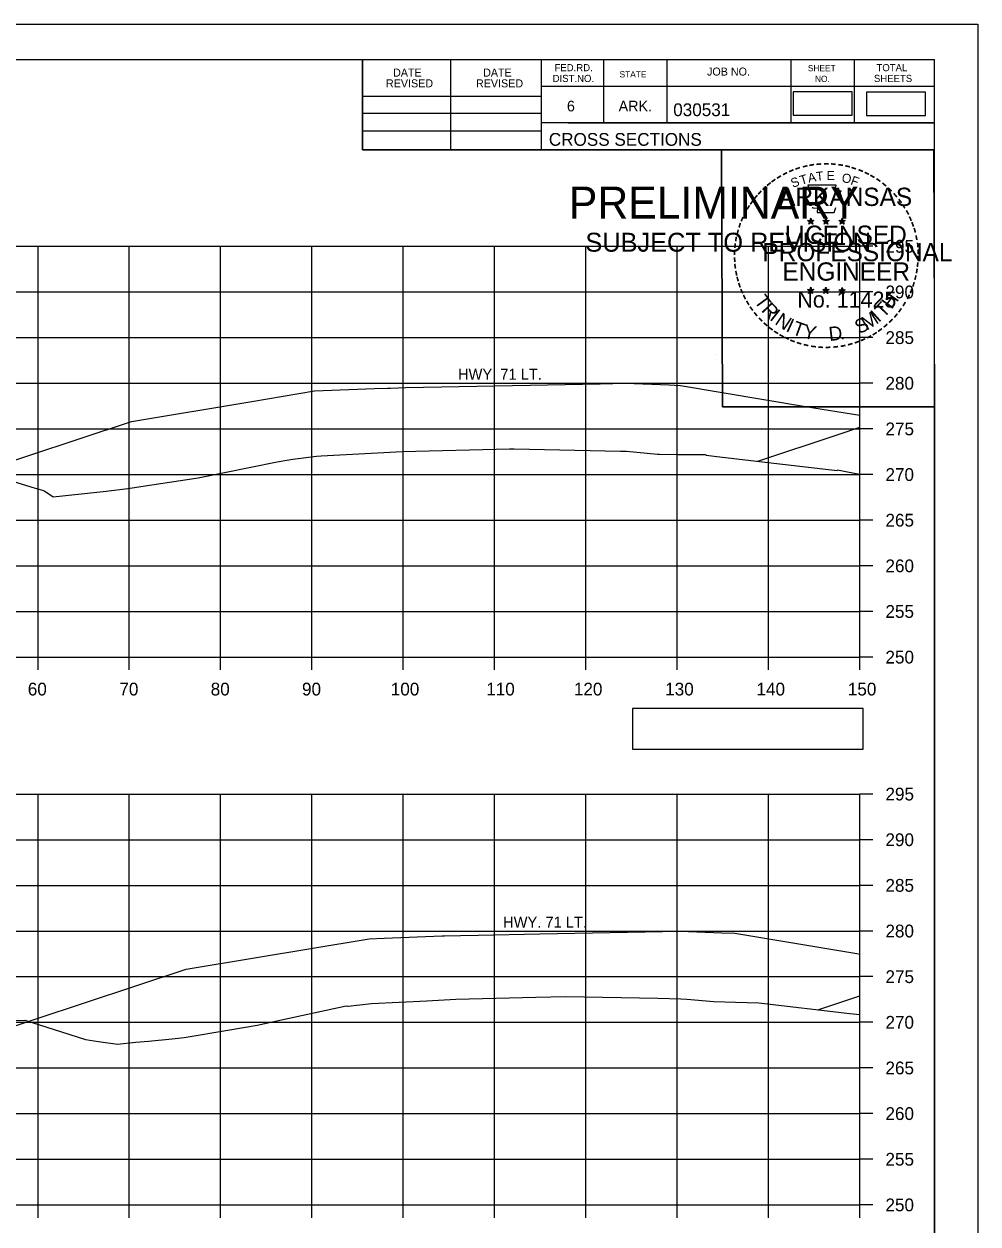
# Model space of a CAD drawing. Extents: x 285 to 4233, y -659 to 3710.
# Drawn here: x 4128.8 to 4233.3, y -70.7 to 60.8 of the extents above; entities that cross this region are included whole.
import ezdxf

# ---------------------------------------------------------------- set-up
doc = ezdxf.new("R2010")
doc.units = 0
for name, color, linetype in [('R_Axis', 7, 'Continuous'), ('R_Axis Annot', 7, 'Continuous'), ('R_Border', 7, 'Continuous'), ('R_Border PE', 7, 'Continuous'), ('R_Border Prem', 7, 'Continuous'), ('R_Exist Surface', 7, 'Continuous'), ('R_Fin Surface', 7, 'Continuous'), ('R_Grid', 7, 'Continuous'), ('R_No Plot', 7, 'Continuous'), ('R_Water', 7, 'Continuous')]:
    doc.layers.add(name, color=color, linetype=linetype)

msp = doc.modelspace()

# ---------------------------------------------------------------- linework, layer by layer
at = {"layer": 'R_Axis'}
for p, q in [((4220.38, -8.58), (4220.38, 36.42)), ((4221.78, 36.42), (4220.38, 36.42)), ((4221.78, 31.42), (4220.38, 31.42)), ((4221.78, 26.42), (4220.38, 26.42)), ((4221.78, 21.42), (4220.38, 21.42)), ((4221.78, 16.42), (4220.38, 16.42)), ((4221.78, 11.42), (4220.38, 11.42)), ((4221.78, 6.42), (4220.38, 6.42)), ((4221.78, 1.42), (4220.38, 1.42)), ((4221.78, -3.58), (4220.38, -3.58)), ((3920.38, -8.58), (4220.38, -8.58)), ((4130.38, -9.98), (4130.38, -8.58)), ((4140.38, -9.98), (4140.38, -8.58)), ((4150.38, -9.98), (4150.38, -8.58)), ((4160.38, -9.98), (4160.38, -8.58)), ((4170.38, -9.98), (4170.38, -8.58)), ((4180.38, -9.98), (4180.38, -8.58)), ((4190.38, -9.98), (4190.38, -8.58)), ((4200.38, -9.98), (4200.38, -8.58)), ((4210.38, -9.98), (4210.38, -8.58)), ((4220.38, -9.98), (4220.38, -8.58)), ((4221.78, -8.58), (4220.38, -8.58)), ((4220.38, -68.58), (4220.38, -23.58)), ((4221.78, -23.58), (4220.38, -23.58)), ((4221.78, -28.58), (4220.38, -28.58)), ((4221.78, -33.58), (4220.38, -33.58)), ((4221.78, -38.58), (4220.38, -38.58)), ((4221.78, -43.58), (4220.38, -43.58)), ((4221.78, -48.58), (4220.38, -48.58)), ((4221.78, -53.58), (4220.38, -53.58)), ((4221.78, -58.58), (4220.38, -58.58)), ((4221.78, -63.58), (4220.38, -63.58)), ((3920.38, -68.58), (4220.38, -68.58)), ((4130.38, -69.98), (4130.38, -68.58)), ((4140.38, -69.98), (4140.38, -68.58)), ((4150.38, -69.98), (4150.38, -68.58)), ((4160.38, -69.98), (4160.38, -68.58)), ((4170.38, -69.98), (4170.38, -68.58)), ((4180.38, -69.98), (4180.38, -68.58)), ((4190.38, -69.98), (4190.38, -68.58)), ((4200.38, -69.98), (4200.38, -68.58)), ((4210.38, -69.98), (4210.38, -68.58)), ((4220.38, -69.98), (4220.38, -68.58)), ((4221.78, -68.58), (4220.38, -68.58))]:
    msp.add_line(p, q, dxfattribs=at)
at = {"layer": 'R_Axis Annot'}
for points in [[(4213.06, 50.8), (4219.52, 50.8), (4219.52, 53.36), (4213.06, 53.36)], [(4221.11, 50.74), (4227.57, 50.74), (4227.57, 53.3), (4221.11, 53.3)], [(4195.48, -18.67), (4220.73, -18.67), (4220.73, -14.2), (4195.48, -14.2)]]:
    msp.add_lwpolyline(points, close=True, dxfattribs=at)
at = {"layer": 'R_Border'}
for p, q in [((3912.38, 56.88), (4228.56, 56.88)), ((4165.92, 47), (4165.92, 56.88)), ((4175.6, 47), (4175.6, 56.88)), ((4185.46, 56.88), (4185.46, 47)), ((4192.3, 56.88), (4192.3, 49.94)), ((4199.24, 56.88), (4199.24, 49.94)), ((4212.82, 56.88), (4212.82, 49.94)), ((4219.76, 56.88), (4219.76, 49.94)), ((4228.56, -148.58), (4228.56, 56.88)), ((4228.56, 53.94), (4185.46, 53.94)), ((4228.56, 53.96), (4228.56, 53.96)), ((4165.92, 52.86), (4185.46, 52.86)), ((4165.92, 51), (4185.46, 51)), ((4165.92, 49.06), (4185.46, 49.06)), ((4228.56, 49.94), (4185.46, 49.94)), ((4188.42, 49.94), (4228.56, 49.94)), ((4228.56, 47), (4165.92, 47))]:
    msp.add_line(p, q, dxfattribs=at)
at = {"layer": 'R_Border PE'}
for p, q in [((4214.99, 39.51), (4214.95, 39.25)), ((4214.99, 39.14), (4214.99, 39.51)), ((4214.99, 39.51), (4215.04, 39.26)), ((4216.66, 39.51), (4216.62, 39.25)), ((4216.66, 39.14), (4216.66, 39.51)), ((4216.66, 39.51), (4216.71, 39.26)), ((4218.43, 39.49), (4218.39, 39.24)), ((4218.43, 39.13), (4218.43, 39.49)), ((4218.43, 39.49), (4218.48, 39.24)), ((4214.65, 39.25), (4214.99, 39.14)), ((4214.65, 39.25), (4214.9, 39.21)), ((4214.65, 39.25), (4214.88, 39.13)), ((4214.78, 38.84), (4214.99, 39.14)), ((4214.78, 38.84), (4214.9, 39.09)), ((4214.78, 38.84), (4214.99, 39.06)), ((4215.34, 39.25), (4214.99, 39.14)), ((4215.21, 38.84), (4214.99, 39.14)), ((4215.21, 38.84), (4214.99, 39.06)), ((4215.34, 39.25), (4215.06, 39.2)), ((4215.21, 38.84), (4215.07, 39.14)), ((4215.34, 39.25), (4215.14, 39.15)), ((4216.32, 39.25), (4216.66, 39.14)), ((4216.32, 39.25), (4216.57, 39.21)), ((4216.32, 39.25), (4216.55, 39.13)), ((4216.45, 38.84), (4216.66, 39.14)), ((4216.45, 38.84), (4216.57, 39.09)), ((4216.45, 38.84), (4216.66, 39.06)), ((4217.01, 39.25), (4216.66, 39.14)), ((4216.88, 38.84), (4216.66, 39.14)), ((4216.88, 38.84), (4216.66, 39.06)), ((4217.01, 39.25), (4216.73, 39.2)), ((4216.88, 38.84), (4216.74, 39.14)), ((4217.01, 39.25), (4216.81, 39.15)), ((4218.08, 39.24), (4218.43, 39.13)), ((4218.08, 39.24), (4218.33, 39.2)), ((4218.08, 39.24), (4218.32, 39.12)), ((4218.21, 38.83), (4218.43, 39.13)), ((4218.21, 38.83), (4218.34, 39.08)), ((4218.21, 38.83), (4218.43, 39.05)), ((4218.78, 39.24), (4218.43, 39.13)), ((4218.64, 38.83), (4218.43, 39.13)), ((4218.64, 38.83), (4218.43, 39.05)), ((4218.78, 39.24), (4218.49, 39.19)), ((4218.64, 38.83), (4218.5, 39.12)), ((4218.78, 39.24), (4218.57, 39.14)), ((4214.64, 31.68), (4214.99, 31.57)), ((4214.64, 31.68), (4214.89, 31.63)), ((4214.64, 31.68), (4214.88, 31.56)), ((4214.77, 31.27), (4214.99, 31.57)), ((4214.99, 31.93), (4214.95, 31.68)), ((4214.99, 31.57), (4214.99, 31.93)), ((4214.99, 31.93), (4215.04, 31.68)), ((4215.34, 31.68), (4214.99, 31.57)), ((4215.2, 31.27), (4214.99, 31.57)), ((4215.34, 31.68), (4215.05, 31.63)), ((4215.2, 31.27), (4215.07, 31.56)), ((4215.34, 31.68), (4215.13, 31.58)), ((4216.31, 31.68), (4216.66, 31.57)), ((4216.31, 31.68), (4216.56, 31.63)), ((4216.31, 31.68), (4216.55, 31.56)), ((4216.44, 31.27), (4216.66, 31.57)), ((4216.66, 31.93), (4216.62, 31.68)), ((4216.66, 31.57), (4216.66, 31.93)), ((4216.66, 31.93), (4216.71, 31.68)), ((4217.01, 31.68), (4216.66, 31.57)), ((4216.87, 31.27), (4216.66, 31.57)), ((4217.01, 31.68), (4216.72, 31.63)), ((4216.87, 31.27), (4216.74, 31.56)), ((4217.01, 31.68), (4216.8, 31.58)), ((4218.08, 31.67), (4218.43, 31.56)), ((4218.08, 31.67), (4218.33, 31.62)), ((4218.08, 31.67), (4218.31, 31.55)), ((4218.21, 31.26), (4218.43, 31.56)), ((4218.43, 31.92), (4218.39, 31.67)), ((4218.43, 31.56), (4218.43, 31.92)), ((4218.43, 31.92), (4218.48, 31.67)), ((4218.77, 31.67), (4218.43, 31.56)), ((4218.64, 31.26), (4218.43, 31.56)), ((4218.77, 31.67), (4218.49, 31.62)), ((4218.64, 31.26), (4218.5, 31.55)), ((4218.77, 31.67), (4218.57, 31.57)), ((4214.77, 31.27), (4214.9, 31.52)), ((4214.77, 31.27), (4214.99, 31.49)), ((4215.2, 31.27), (4214.99, 31.49)), ((4216.44, 31.27), (4216.57, 31.52)), ((4216.44, 31.27), (4216.66, 31.49)), ((4216.87, 31.27), (4216.66, 31.49)), ((4218.21, 31.26), (4218.34, 31.51)), ((4218.21, 31.26), (4218.42, 31.48)), ((4218.64, 31.26), (4218.42, 31.48))]:
    msp.add_line(p, q, dxfattribs=at)
for points in [[(4214.69, 43.13), (4214.96, 42.3)], [(4218.2, 42.21), (4218.34, 42.49), (4217.65, 42.47), (4217.8, 43.13), (4214.69, 43.13)], [(4214.99, 39.51), (4215.21, 38.84), (4214.65, 39.25), (4215.34, 39.25), (4214.78, 38.84), (4214.99, 39.51)], [(4215.18, 40.71), (4215.18, 40.62), (4215.74, 40.6), (4215.69, 40.13), (4217.56, 40.13), (4217.76, 40.66)], [(4216.66, 39.51), (4216.88, 38.84), (4216.32, 39.25), (4217.01, 39.25), (4216.45, 38.84), (4216.66, 39.51)], [(4218.43, 39.49), (4218.64, 38.83), (4218.08, 39.24), (4218.78, 39.24), (4218.21, 38.83), (4218.43, 39.49)], [(4214.99, 31.93), (4215.2, 31.27), (4214.64, 31.68), (4215.34, 31.68), (4214.77, 31.27), (4214.99, 31.93)], [(4216.66, 31.93), (4216.87, 31.27), (4216.31, 31.68), (4217.01, 31.68), (4216.44, 31.27), (4216.66, 31.93)], [(4218.43, 31.92), (4218.64, 31.26), (4218.08, 31.67), (4218.77, 31.67), (4218.21, 31.26), (4218.43, 31.92)]]:
    msp.add_lwpolyline(points, dxfattribs=at)
for centre, radius in [((4214.99, 39.14), 0.172), ((4214.99, 39.14), 0.145), ((4214.99, 39.14), 0.116), ((4214.99, 39.14), 0.0991), ((4214.99, 39.14), 0.0747), ((4214.99, 39.14), 0.0495), ((4214.99, 39.14), 0.0296), ((4216.66, 39.14), 0.172), ((4216.66, 39.14), 0.145), ((4216.66, 39.14), 0.116), ((4216.66, 39.14), 0.0991), ((4216.66, 39.14), 0.0747), ((4216.66, 39.14), 0.0495), ((4216.66, 39.14), 0.0296), ((4218.43, 39.13), 0.172), ((4218.43, 39.13), 0.145), ((4218.43, 39.13), 0.116), ((4218.43, 39.13), 0.0991), ((4218.43, 39.13), 0.0747), ((4218.43, 39.13), 0.0495), ((4218.43, 39.13), 0.0296), ((4214.99, 31.57), 0.172), ((4214.99, 31.57), 0.145), ((4214.99, 31.57), 0.116), ((4214.99, 31.57), 0.0991), ((4214.99, 31.57), 0.0747), ((4214.99, 31.57), 0.0495), ((4214.99, 31.57), 0.0296), ((4216.66, 31.57), 0.172), ((4216.66, 31.57), 0.145), ((4216.66, 31.57), 0.116), ((4216.66, 31.57), 0.0991), ((4216.66, 31.57), 0.0747), ((4216.66, 31.57), 0.0495), ((4216.66, 31.57), 0.0296), ((4218.43, 31.56), 0.172), ((4218.43, 31.56), 0.145), ((4218.43, 31.56), 0.116), ((4218.43, 31.56), 0.0991), ((4218.43, 31.56), 0.0747), ((4218.43, 31.56), 0.0495), ((4218.43, 31.56), 0.0296)]:
    msp.add_circle(centre, radius, dxfattribs=at)
at = {"layer": 'R_Exist Surface'}
for points in [[(4122.44, 12.26), (4129.97, 9.96), (4130.99, 9.66), (4131.12, 9.59), (4132.03, 8.99), (4137.86, 9.61), (4140.21, 9.89), (4142.86, 10.29), (4147.9, 11.07), (4156.56, 12.8), (4157.85, 13.04), (4158.3, 13.11), (4160.87, 13.43), (4161.4, 13.46), (4170.28, 13.94), (4182, 14.24), (4182.51, 14.25), (4194.16, 13.98), (4194.84, 13.97), (4198.22, 13.67), (4198.43, 13.65), (4200.36, 13.63), (4203.1, 13.6), (4203.51, 13.6), (4203.55, 13.53), (4204.71, 13.4), (4209.37, 12.85), (4217.89, 11.86), (4217.94, 11.93), (4219.04, 11.72), (4220.38, 11.47)], [(4117.42, -48.65), (4128.95, -48.36), (4132.97, -49.61), (4135.57, -50.46), (4137.02, -50.67), (4139.09, -50.96), (4141.1, -50.77), (4142.49, -50.64), (4145.08, -50.38), (4146.37, -50.25), (4151.15, -49.44), (4154.38, -48.9), (4157.06, -48.31), (4164.12, -46.79), (4164.27, -46.82), (4164.28, -46.82), (4164.36, -46.81), (4166.91, -46.51), (4172.97, -46.21), (4176.15, -46.05), (4184.91, -45.83), (4188.17, -45.74), (4198.25, -45.94), (4200.76, -45.99), (4201.43, -46.05), (4204.39, -46.31), (4206.77, -46.38), (4209.31, -46.45), (4219.29, -47.62), (4220.38, -47.74)]]:
    msp.add_lwpolyline(points, dxfattribs=at)
at = {"layer": 'R_Fin Surface'}
for points in [[(4106.78, 12.38), (4114.6, 9.78), (4116.38, 9.18), (4123.6, 11.59), (4140.61, 17.24), (4153.81, 19.44), (4160.64, 20.58), (4167.21, 20.84), (4168.66, 20.9), (4168.98, 20.9), (4170.66, 20.94), (4182.34, 21.17), (4191.94, 21.36), (4194.7, 21.42), (4199.48, 21.23), (4200.72, 21.18), (4214.44, 18.89), (4220.38, 17.91)], [(4209.19, 12.88), (4218.11, 15.84), (4220.38, 16.6)], [(4114.55, -48.74), (4120.07, -50.58), (4121.58, -51.08), (4130.07, -48.25), (4146.6, -42.76), (4154.08, -41.51), (4166.63, -39.42), (4168.27, -39.36), (4174.65, -39.1), (4174.9, -39.1), (4176.65, -39.06), (4178.59, -39.02), (4185.33, -38.89), (4200.69, -38.58), (4205.27, -38.77), (4206.7, -38.82), (4220.06, -41.04), (4220.38, -41.1)], [(4215.79, -47.2), (4220.38, -45.68)]]:
    msp.add_lwpolyline(points, dxfattribs=at)
at = {"layer": 'R_Grid'}
for p, q in [((3920.38, 36.42), (4220.38, 36.42)), ((4130.38, -8.58), (4130.38, 36.42)), ((4140.38, -8.58), (4140.38, 36.42)), ((4150.38, -8.58), (4150.38, 36.42)), ((4160.38, -8.58), (4160.38, 36.42)), ((4170.38, -8.58), (4170.38, 36.42)), ((4180.38, -8.58), (4180.38, 36.42)), ((4190.38, -8.58), (4190.38, 36.42)), ((4200.38, -8.58), (4200.38, 36.42)), ((4210.38, -8.58), (4210.38, 36.42)), ((4220.38, -8.58), (4220.38, 36.42)), ((3920.38, 31.42), (4220.38, 31.42)), ((3920.38, 26.42), (4220.38, 26.42)), ((3920.38, 21.42), (4220.38, 21.42)), ((3920.38, 16.42), (4220.38, 16.42)), ((3920.38, 11.42), (4220.38, 11.42)), ((3920.38, 6.42), (4220.38, 6.42)), ((3920.38, 1.42), (4220.38, 1.42)), ((3920.38, -3.58), (4220.38, -3.58)), ((3920.38, -8.58), (4220.38, -8.58)), ((3920.38, -23.58), (4220.38, -23.58)), ((4130.38, -68.58), (4130.38, -23.58)), ((4140.38, -68.58), (4140.38, -23.58)), ((4150.38, -68.58), (4150.38, -23.58)), ((4160.38, -68.58), (4160.38, -23.58)), ((4170.38, -68.58), (4170.38, -23.58)), ((4180.38, -68.58), (4180.38, -23.58)), ((4190.38, -68.58), (4190.38, -23.58)), ((4200.38, -68.58), (4200.38, -23.58)), ((4210.38, -68.58), (4210.38, -23.58)), ((4220.38, -68.58), (4220.38, -23.58)), ((3920.38, -28.58), (4220.38, -28.58)), ((3920.38, -33.58), (4220.38, -33.58)), ((3920.38, -38.58), (4220.38, -38.58)), ((3920.38, -43.58), (4220.38, -43.58)), ((3920.38, -48.58), (4220.38, -48.58)), ((3920.38, -53.58), (4220.38, -53.58)), ((3920.38, -58.58), (4220.38, -58.58)), ((3920.38, -63.58), (4220.38, -63.58)), ((3920.38, -68.58), (4220.38, -68.58))]:
    msp.add_line(p, q, dxfattribs=at)
at = {"layer": 'R_No Plot'}
for p, q in [((3899.98, 60.77), (4233.31, 60.77)), ((4204.59, 24.54), (4204.59, 24.54))]:
    msp.add_line(p, q, dxfattribs=at)
for points in [[(3899.97, 60.77), (4233.31, 60.77), (4233.31, -152.57), (3899.97, -152.57)], [(4146.3, 56.88), (4165.92, 56.88), (4165.92, 47), (4182.03, 47), (4205.23, 47), (4205.35, 18.84), (4228.56, 18.84), (4228.56, -148.58), (3912.38, -148.58), (3912.38, 56.88)], [(4205.23, 47), (4228.44, 47), (4228.56, 18.84), (4205.35, 18.84)]]:
    msp.add_lwpolyline(points, close=True, dxfattribs=at)

# ---------------------------------------------------------------- texts
at = {"layer": 'R_Axis Annot'}
for s, p in [('295', (4223.18, 35.72)), ('290', (4223.18, 30.72)), ('285', (4223.18, 25.72)), ('280', (4223.18, 20.72)), ('275', (4223.18, 15.72)), ('270', (4223.18, 10.72)), ('265', (4223.18, 5.72)), ('260', (4223.18, 0.72)), ('255', (4223.18, -4.28)), ('250', (4223.18, -9.28)), ('60', (4129.26, -12.78)), ('70', (4139.29, -12.78)), ('80', (4149.29, -12.78)), ('90', (4159.29, -12.78)), ('100', (4169.01, -12.78)), ('110', (4179.46, -12.78)), ('120', (4189.06, -12.78)), ('130', (4199.06, -12.78)), ('140', (4209.06, -12.78)), ('150', (4219.06, -12.78)), ('295', (4223.18, -24.28)), ('290', (4223.18, -29.28)), ('285', (4223.18, -34.28)), ('280', (4223.18, -39.28)), ('275', (4223.18, -44.28)), ('270', (4223.18, -49.28)), ('265', (4223.18, -54.28)), ('260', (4223.18, -59.28)), ('255', (4223.18, -64.28)), ('250', (4223.18, -69.28))]:
    msp.add_text(s, height=1.4, dxfattribs=at).set_placement(p)
at = {"layer": 'R_Border'}
for s, height, p in [('DATE', 0.879, (4169.26, 55.01)), ('DATE', 0.879, (4179.12, 55.01)), ('DIST.NO.', 0.782, (4186.74, 54.42)), ('FED.RD.', 0.782, (4186.94, 55.6)), ('STATE', 0.684, (4194.06, 54.92)), ('JOB NO.', 0.879, (4203.64, 55.12)), ('SHEET', 0.684, (4214.68, 55.6)), ('SHEETS', 0.782, (4221.92, 54.42)), ('TOTAL', 0.782, (4222.2, 55.6)), ('REVISED', 0.879, (4168.48, 53.83)), ('REVISED', 0.879, (4178.34, 53.83)), ('NO.', 0.684, (4215.46, 54.42)), ('6', 1.17, (4188.3, 51.2)), ('ARK.', 1.172, (4193.96, 51.2)), ('030531', 1.4, (4199.94, 50.68)), ('CROSS SECTIONS', 1.4, (4186.32, 47.43))]:
    msp.add_text(s, height=height, rotation=360, dxfattribs=at).set_placement(p)
at = {"layer": 'R_Border PE'}
for s, height, rotation, p in [('-', 1.6, 24.3072, (4212.8, 43.99)), ('-', 1.6, 19.1761, (4213.43, 44.26)), ('-', 1.6, 13.6301, (4214.18, 44.5)), ('-', 1.6, 10.2193, (4214.86, 44.66)), ('-', 1.6, 5.8968, (4215.59, 44.77)), ('-', 1.6, 0.1862, (4216.36, 44.84)), ('-', 1.6, 357.743, (4217.09, 44.83)), ('-', 1.6, 352.1617, (4217.83, 44.77)), ('-', 1.6, 347.2049, (4218.55, 44.66)), ('-', 1.6, 342.3362, (4219.18, 44.5)), ('-', 1.6, 337.8551, (4219.92, 44.28)), ('-', 1.6, 38.9507, (4210.52, 42.53)), ('-', 1.6, 36.2317, (4210.99, 42.91)), ('-', 1.6, 34.0636, (4211.57, 43.3)), ('-', 1.6, 28.7918, (4212.17, 43.67)), ('S', 1, 21.594, (4213.04, 42.81)), ('T', 1, 16.4036, (4213.96, 43.14)), ('A', 1, 11.2132, (4214.78, 43.39)), ('T', 1, 6.0228, (4215.63, 43.56)), ('E', 1, 0.8323, (4216.74, 43.67)), ('O', 1, 350.4515, (4218.34, 43.46)), ('F', 1, 340.0707, (4219.29, 43.23)), ('-', 1.6, 334.1211, (4220.55, 44.01)), ('-', 1.6, 329.6409, (4221.13, 43.73)), ('-', 1.6, 325.8627, (4221.77, 43.37)), ('-', 1.6, 320.5297, (4222.38, 42.94)), ('-', 1.6, 50.6142, (4209.23, 41.15)), ('-', 1.6, 48.423, (4209.64, 41.63)), ('-', 1.6, 42.9622, (4210.08, 42.11)), ('ARKANSAS', 2, 360, (4211.54, 40.84)), ('-', 1.6, 315.5786, (4222.98, 42.45)), ('-', 1.6, 309.8797, (4223.55, 41.9)), ('-', 1.6, 58.0706, (4208.49, 40.05)), ('-', 1.6, 54.2325, (4208.82, 40.58)), ('-', 1.6, 306.6522, (4224.08, 41.3)), ('-', 1.4, 303.6753, (4224.56, 40.73)), ('-', 1.6, 67.7743, (4207.92, 38.83)), ('-', 1.6, 62.8713, (4208.18, 39.44)), ('-', 1.6, 299.6684, (4224.88, 40.13)), ('-', 1.6, 294.6628, (4225.2, 39.51)), ('-', 1.6, 75.461, (4207.51, 37.48)), ('-', 1.6, 72.3945, (4207.7, 38.2)), ('LICENSED', 2, 360, (4212.14, 36.69)), ('DWB', 0.01, 360, (4214.98, 39.14)), ('DWB', 0.01, 360, (4216.65, 39.14)), ('DWB', 0.01, 360, (4218.42, 39.13)), ('-', 1.6, 290.5728, (4225.46, 38.94)), ('-', 1.6, 285.1233, (4225.7, 38.36)), ('-', 1.6, 81.2013, (4207.37, 36.77)), ('PROFESSIONAL', 2, 360, (4209.71, 34.79)), ('-', 1.6, 280.5493, (4225.9, 37.61)), ('-', 1.6, 276.5962, (4226.06, 36.85)), ('-', 1.6, 89.0622, (4207.27, 35.38)), ('-', 1.6, 85.1863, (4207.3, 36.08)), ('-', 1.6, 274.3301, (4226.12, 36.12)), ('-', 1.6, 94.1959, (4207.31, 34.65)), ('-', 1.6, 98.9479, (4207.38, 33.99)), ('ENGINEER', 2, 360, (4211.9, 32.66)), ('-', 1.6, 263.5172, (4226.13, 34.83)), ('-', 1.6, 269.9407, (4226.15, 35.49)), ('-', 1.6, 101.7149, (4207.52, 33.25)), ('-', 1.6, 105.4578, (4207.68, 32.66)), ('-', 1.6, 255.7626, (4225.95, 33.49)), ('-', 1.6, 260.9953, (4226.06, 34.17)), ('-', 1.6, 109.0874, (4207.89, 32.03)), ('-', 1.6, 114.0643, (4208.15, 31.43)), ('DWB', 0.01, 360, (4214.98, 31.56)), ('DWB', 0.01, 360, (4216.65, 31.56)), ('DWB', 0.01, 360, (4218.41, 31.55)), ('-', 1.6, 247.8887, (4225.55, 32.1)), ('-', 1.6, 252.8681, (4225.77, 32.77)), ('-', 1.6, 115.7289, (4208.45, 30.81)), ('-', 1.6, 120.4471, (4208.81, 30.23)), ('T', 1.54, 306.0406, (4208.75, 30.41)), ('R', 1.54, 314.005, (4209.51, 29.36)), ('No. 11425', 1.757, 360, (4213.53, 29.71)), ('T', 1.54, 46.6444, (4222.98, 28.5)), ('H', 1.54, 54.6088, (4223.87, 29.44)), ('-', 1.6, 239.0712, (4224.89, 30.72)), ('-', 1.6, 244.6197, (4225.29, 31.47)), ('-', 1.6, 125.8934, (4209.21, 29.67)), ('-', 1.6, 130.7181, (4209.67, 29.12)), ('I', 1.54, 321.9694, (4210.41, 28.43)), ('N', 1.54, 326.5002, (4210.98, 27.96)), ('M', 1.54, 32.6563, (4221.13, 27.17)), ('I', 1.54, 42.1136, (4222.42, 28.02)), ('-', 1.6, 231.2538, (4224.06, 29.5)), ('-', 1.6, 233.8452, (4224.49, 30.07)), ('-', 1.6, 134.2238, (4210.19, 28.57)), ('-', 1.6, 138.9338, (4210.72, 28.11)), ('-', 1.6, 144.6463, (4211.27, 27.7)), ('I', 1.54, 335.3603, (4212.19, 27.17)), ('T', 1.54, 339.8912, (4212.85, 26.84)), ('Y', 1.54, 347.8556, (4214.07, 26.4)), ('D', 1.54, 6.3969, (4217.05, 26.04)), ('S', 1.54, 26.9312, (4220.3, 26.77)), ('-', 1.6, 221.0851, (4223.06, 28.43)), ('-', 1.6, 225.7653, (4223.58, 28.94)), ('-', 1.6, 148.0898, (4211.83, 27.33)), ('-', 1.6, 151.5704, (4212.41, 27)), ('-', 1.6, 154.6002, (4212.93, 26.76)), ('.', 1.54, 13.7642, (4218.24, 26.17)), ('-', 1.6, 204.2516, (4220.79, 26.9)), ('-', 1.6, 207.3568, (4221.42, 27.22)), ('-', 1.6, 212.2491, (4221.98, 27.57)), ('-', 1.6, 215.7363, (4222.51, 27.96)), ('-', 1.6, 158.5612, (4213.56, 26.5)), ('-', 1.6, 162.7983, (4214.24, 26.29)), ('-', 1.6, 167.5555, (4214.96, 26.13)), ('-', 1.6, 173.1155, (4215.73, 26.02)), ('-', 1.6, 176.5183, (4216.48, 25.96)), ('-', 1.6, 181.5918, (4217.22, 25.98)), ('-', 1.6, 185.8167, (4218.03, 26.06)), ('-', 1.6, 191.2858, (4218.77, 26.19)), ('-', 1.6, 195.4743, (4219.5, 26.39)), ('-', 1.6, 200.7184, (4220.17, 26.63))]:
    msp.add_text(s, height=height, rotation=rotation, dxfattribs=at).set_placement(p)
at = {"layer": 'R_Border Prem'}
for s, height, p in [('PRELIMINARY', 3.5, (4188.51, 39.46)), ('DWB', 0.01, (4189.26, 41.31)), ('SUBJECT TO REVISION', 2.0751, (4190.32, 35.83))]:
    msp.add_text(s, height=height, rotation=360, dxfattribs=at).set_placement(p)
at = {"layer": 'R_Water'}
for p in [(4176.37, 21.81), (4181.31, -38.21)]:
    msp.add_text('HWY. 71 LT.', height=1.2, dxfattribs=at).set_placement(p)

doc.saveas('drawing.dxf')
